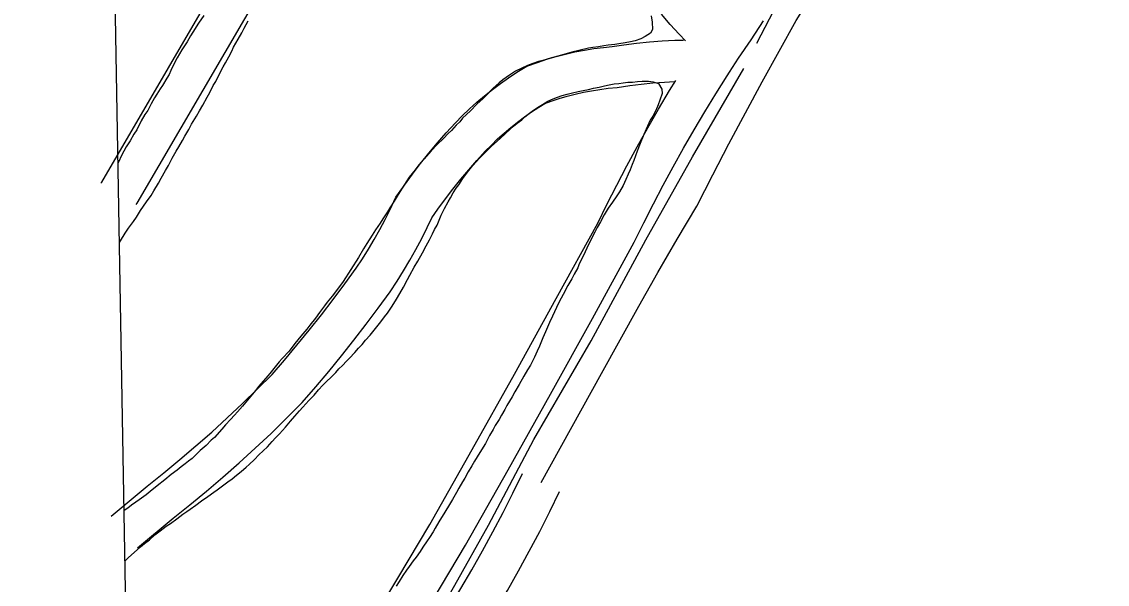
# Model space of a CAD drawing. Extents: x 3903937 to 3942190, y 260677 to 286651.
# Drawn here: x 3907892 to 3908683, y 279799 to 280208 of the extents above; entities that cross this region are included whole.
import ezdxf

# ---------------------------------------------------------------- set-up
doc = ezdxf.new("R2010")
doc.units = 0
for name, color, linetype in [('V-GRID-FRAM', 7, 'Continuous'), ('V-ROAD-CNTR', 7, 'Continuous'), ('V-TOPO-SHOR', 7, 'Continuous')]:
    doc.layers.add(name, color=color, linetype=linetype)

msp = doc.modelspace()

# ---------------------------------------------------------------- linework, layer by layer
at = {"layer": 'V-GRID-FRAM'}
msp.add_lwpolyline([(3907892.22, 284196.1), (3939773.2, 284757.24), (3940101.12, 266577.62), (3908204.27, 266016.2), (3907892.22, 284196.1)], dxfattribs=at)
at = {"layer": 'V-ROAD-CNTR'}
for points in [[(3907949.96, 280090.52), (3907950.45, 280091.34), (3908096.32, 280341.32), (3908098.09, 280344.39), (3908112.3, 280368.89), (3908128.52, 280396.41), (3908144.95, 280423.81), (3908161.57, 280451.09), (3908178.37, 280478.23), (3908184.16, 280487.5), (3908189.69, 280496.74), (3908195.05, 280506.08), (3908200.22, 280515.51), (3908205.22, 280525.05), (3908210.05, 280534.67), (3908214.69, 280544.38), (3908219.15, 280554.18), (3908223.61, 280564.49), (3908228.96, 280575.52), (3908260.27, 280654.96)], [(3908270.4, 279872.63), (3908314.33, 279952.03), (3908327.92, 279976.56), (3908341.66, 280001.02), (3908355.55, 280025.39), (3908369.58, 280049.67), (3908383.76, 280073.88), (3908395.45, 280096.58), (3908407.29, 280119.22), (3908419.29, 280141.77), (3908431.42, 280164.24), (3908443.71, 280186.64), (3908456.14, 280208.95), (3908465.61, 280224.21), (3908474.9, 280239.57), (3908484.01, 280255.04), (3908492.94, 280270.62), (3908501.69, 280286.3), (3908510.25, 280302.08), (3908518.63, 280317.96), (3908526.83, 280333.93)], [(3907975.69, 280075.1), (3907976.28, 280076.07), (3908118.68, 280320.12)], [(3908375.57, 280194.27), (3908371.02, 280199.01), (3908364.53, 280206.17), (3908358.24, 280213.5)], [(3908191.9, 279787.47), (3908215.29, 279826.9), (3908246.4, 279881.86), (3908277.22, 279936.85), (3908307.8, 279991.97), (3908338.29, 280047.49), (3908345.27, 280061.68), (3908352.23, 280075.39), (3908359.38, 280089.01), (3908366.7, 280102.53), (3908374.19, 280115.96), (3908381.86, 280129.28), (3908389.71, 280142.51), (3908397.72, 280155.63), (3908405.91, 280168.64), (3908407.66, 280171.34), (3908414.24, 280181.51), (3908423.33, 280194.95), (3908432.38, 280208.72)], [(3907957.46, 279848.18), (3907983.55, 279869.86), (3907995.7, 279879.57), (3908007.49, 279889.31), (3908019.12, 279899.23), (3908030.6, 279909.34), (3908041.91, 279919.63), (3908053.05, 279930.09), (3908064.02, 279940.74), (3908074.53, 279951.26), (3908083.52, 279961.67), (3908092.65, 279972.54), (3908101.62, 279983.54), (3908110.44, 279994.66), (3908119.1, 280005.91), (3908127.59, 280017.28), (3908135.81, 280028.59), (3908140.3, 280035.38), (3908144.71, 280042.39), (3908148.95, 280049.51), (3908153, 280056.73), (3908156.89, 280064.05), (3908160.6, 280071.45), (3908164.74, 280080.27), (3908170.96, 280089.17), (3908176.71, 280097.02), (3908182.63, 280104.75), (3908188.72, 280112.35), (3908194.97, 280119.81), (3908201.38, 280127.13), (3908208, 280134.36), (3908213.07, 280139.57), (3908218.32, 280144.63), (3908223.72, 280149.51), (3908229.27, 280154.22), (3908234.97, 280158.75), (3908240.81, 280163.1), (3908246.79, 280167.26), (3908252.9, 280171.23), (3908260.15, 280175.62), (3908267.89, 280178.47), (3908274.58, 280180.7), (3908281.34, 280182.71), (3908288.16, 280184.5), (3908295.03, 280186.06), (3908301.96, 280187.41), (3908308.92, 280188.52), (3908315.92, 280189.41), (3908322.26, 280190.01), (3908330.82, 280191.33), (3908340.04, 280192.5), (3908349.28, 280193.44), (3908358.55, 280194.13), (3908367.83, 280194.58), (3908374.04, 280194.72)], [(3907976.64, 279825.11), (3908002.5, 279846.61), (3908014.61, 279856.29), (3908026.77, 279866.33), (3908038.77, 279876.56), (3908050.61, 279886.99), (3908062.27, 279897.6), (3908073.77, 279908.39), (3908085.09, 279919.37), (3908096.52, 279930.83), (3908106.37, 279942.22), (3908115.76, 279953.41), (3908125, 279964.74), (3908134.08, 279976.19), (3908143, 279987.78), (3908151.75, 279999.48), (3908160.46, 280011.48), (3908165.52, 280019.11), (3908170.31, 280026.74), (3908174.92, 280034.49), (3908179.33, 280042.34), (3908183.56, 280050.3), (3908187.59, 280058.36), (3908190.8, 280065.19), (3908195.36, 280071.71), (3908200.72, 280079.04), (3908206.24, 280086.25), (3908211.92, 280093.33), (3908217.75, 280100.29), (3908223.73, 280107.12), (3908229.82, 280113.76), (3908234.24, 280118.31), (3908238.79, 280122.7), (3908243.49, 280126.94), (3908248.31, 280131.04), (3908253.27, 280134.97), (3908258.34, 280138.75), (3908263.54, 280142.36), (3908268.84, 280145.81), (3908273.23, 280148.47), (3908277.82, 280150.16), (3908283.59, 280152.08), (3908289.41, 280153.81), (3908295.3, 280155.35), (3908301.22, 280156.7), (3908307.19, 280157.86), (3908313.19, 280158.82), (3908319.22, 280159.59), (3908325.96, 280160.22), (3908335, 280161.62), (3908343.44, 280162.69), (3908351.91, 280163.55), (3908360.4, 280164.18), (3908367.6, 280164.53)], [(3908101.87, 279697.06), (3908118.99, 279724.85), (3908142.67, 279763.78), (3908166.14, 279802.85), (3908189.33, 279841.95), (3908220.26, 279896.58), (3908251.02, 279951.46), (3908281.54, 280006.46), (3908311.67, 280061.33), (3908318.43, 280075.09), (3908325.58, 280089.15), (3908332.9, 280103.11), (3908340.41, 280116.98), (3908348.09, 280130.75), (3908355.96, 280144.42), (3908364, 280157.98), (3908368.52, 280165.36)], [(3908150.45, 279671.94), (3908150.58, 279678.84), (3908151.03, 279683.53), (3908151.74, 279688.19), (3908152.71, 279692.79), (3908154.27, 279698.61), (3908161.28, 279711.72), (3908167.73, 279723.29), (3908174.36, 279734.77), (3908181.18, 279746.13), (3908188.18, 279757.39), (3908195.25, 279768.36), (3908203.72, 279781.79), (3908211.95, 279795.33), (3908219.98, 279809), (3908227.79, 279822.78), (3908235.38, 279836.69), (3908242.77, 279850.71), (3908249.92, 279864.85), (3908256.92, 279879.2)], [(3908180.37, 279673.31), (3908179.49, 279660.26), (3908180.81, 279679.82), (3908181.27, 279682.83), (3908181.9, 279685.82), (3908182.35, 279687.5), (3908187.61, 279697.34), (3908193.82, 279708.49), (3908200.21, 279719.55), (3908206.78, 279730.49), (3908213.52, 279741.33), (3908220.55, 279752.23), (3908229.23, 279766), (3908237.7, 279779.94), (3908245.96, 279794), (3908254.01, 279808.2), (3908261.82, 279822.51), (3908269.42, 279836.95), (3908276.79, 279851.5), (3908283.89, 279866.06)]]:
    msp.add_lwpolyline(points, dxfattribs=at)
at = {"layer": 'V-TOPO-SHOR'}
for points in [[(3908427.55, 280192.35), (3908451.99, 280239.85), (3908466.77, 280268.03), (3908480.01, 280290.73), (3908511.76, 280346.57), (3908539.95, 280391.09), (3908556.11, 280412.65), (3908585.57, 280451.53)], [(3908024.86, 280212.58), (3908020.99, 280207.03), (3908016.91, 280200.48), (3908015.08, 280197.7), (3908012.63, 280193.53), (3908008.75, 280187.58), (3908005.48, 280181.82), (3908003.02, 280177.06), (3908000.77, 280172.68), (3907999.53, 280169.7), (3907997.9, 280166.92), (3907994.63, 280161.76), (3907993, 280159.19), (3907990.55, 280155.41), (3907988.92, 280152.64), (3907986.47, 280148.27), (3907984.01, 280143.5), (3907981.97, 280140.53), (3907979.31, 280135.96), (3907976.03, 280129.4), (3907973.99, 280126.23), (3907971.14, 280121.47), (3907968.28, 280116.9), (3907966.64, 280113.72), (3907964.39, 280109.75), (3907963.15, 280106.77), (3907962.44, 280105.33)], [(3908350.58, 280212.37), (3908351.22, 280207.65), (3908351.5, 280202.41)], [(3908351.5, 280202.41), (3908350.24, 280199.63), (3908346.2, 280197.41), (3908343.04, 280195.71), (3908339, 280194.18), (3908335.68, 280193.35), (3908331.66, 280192.71), (3908327.11, 280191.89), (3908324.13, 280191.4), (3908319.41, 280190.94), (3908316.09, 280190.63), (3908312.24, 280189.8), (3908308.22, 280189.33), (3908305.07, 280188.85), (3908298.94, 280187.35), (3908292.82, 280185.86), (3908289.49, 280185.03), (3908283.54, 280183.36), (3908278.1, 280181.85), (3908271.8, 280179.84), (3908268.64, 280179), (3908264.44, 280177.66), (3908260.58, 280176.14), (3908256.36, 280174.27), (3908251.8, 280172.06), (3908246.69, 280168.63), (3908242.47, 280165.72), (3908239.82, 280163.48), (3908235.41, 280159.52), (3908231.16, 280155.03), (3908228.33, 280152.28), (3908223.74, 280147.97), (3908218.97, 280143.14), (3908213.31, 280137.8), (3908211.19, 280135.21), (3908208.71, 280132.79), (3908205.18, 280129), (3908202.7, 280126.59), (3908199.34, 280122.96), (3908194.75, 280118.66), (3908190.5, 280114.17), (3908185.19, 280108.3), (3908181.3, 280103.81), (3908178.63, 280100.35), (3908174.38, 280094.82), (3908169.21, 280086.85), (3908165.65, 280080.96), (3908163.34, 280077.5), (3908160.31, 280072.65), (3908158.52, 280069.71), (3908155.32, 280064.51), (3908153.36, 280061.39), (3908149.98, 280056.55), (3908147.49, 280052.74), (3908143.58, 280046.68), (3908141.08, 280042.69), (3908137.51, 280036.45), (3908126.3, 280018.96), (3908122.21, 280013.25), (3908118.31, 280008.24), (3908114.76, 280003.92), (3908112.63, 280001.16), (3908109.08, 279996.31), (3908106.24, 279992.16), (3908102.16, 279987.15), (3908099.85, 279984.21), (3908095.43, 279979.2), (3908091.17, 279973.84), (3908086.91, 279968.31), (3908081.95, 279962.79), (3908079.83, 279960.54), (3908076.82, 279956.74), (3908074.87, 279954.32), (3908072.92, 279951.9), (3908069.91, 279948.45), (3908064.77, 279942.4), (3908062.46, 279939.64), (3908059.1, 279935.49), (3908055.37, 279931), (3908053.07, 279928.23), (3908049.35, 279924.09), (3908047.23, 279921.67), (3908044.22, 279918.39), (3908040.68, 279914.6), (3908037.85, 279911.32), (3908032.54, 279905.45), (3908030.24, 279903.38), (3908026.53, 279899.59), (3908022.12, 279895.8), (3908019.64, 279893.39), (3908016.46, 279890.11), (3908013.64, 279888.05), (3908011.17, 279886.16), (3908008.35, 279883.93), (3908005.36, 279881.7), (3908001.13, 279878.44), (3907996.36, 279874.48)], [(3908045.12, 280186.68), (3908046.56, 280189.46), (3908048.16, 280192.4), (3908049.77, 280195.35), (3908052.45, 280200.03), (3908054.24, 280203.5), (3908057.1, 280208.7)], [(3907963.43, 280047.39), (3907964.15, 280048.57), (3907967.54, 280054.11), (3907970.02, 280057.75), (3907973.58, 280062.59), (3907975.71, 280065.88), (3907978.74, 280070.73), (3907980.87, 280073.67), (3907983.01, 280076.96), (3907986.38, 280081.63), (3907988.52, 280084.92), (3907991.91, 280090.47), (3907993.87, 280094.11), (3907996.91, 280099.83), (3907999.05, 280103.47), (3908001.91, 280108.85), (3908004.77, 280113.87), (3908006.55, 280116.99), (3908009.23, 280121.5), (3908011.01, 280124.79), (3908014.04, 280129.64), (3908015.83, 280133.46), (3908019.4, 280139.35), (3908021.71, 280143.16), (3908024.04, 280147.32), (3908027.25, 280153.04), (3908029.21, 280156.51), (3908031.72, 280161.54), (3908033.5, 280164.48), (3908035.65, 280168.65), (3908039.05, 280175.24), (3908040.66, 280178.18), (3908042.98, 280182.52), (3908045.12, 280186.68)], [(3908139.92, 279677.67), (3908146.34, 279692.39), (3908162.74, 279723.48), (3908183.07, 279755.26), (3908207.69, 279797.86), (3908232.07, 279841.46), (3908265.13, 279903.88), (3908306.99, 279975.86), (3908346.66, 280049.34), (3908380.67, 280109.8), (3908418.15, 280174.13)], [(3908158.65, 279995.87), (3908162.03, 280001.06), (3908165.06, 280006.09), (3908167.56, 280010.24), (3908170.23, 280014.92), (3908173.1, 280020.3), (3908174.88, 280023.59), (3908177.92, 280029.32), (3908180.6, 280033.82), (3908183.99, 280039.71), (3908186.85, 280044.91), (3908189.17, 280049.25), (3908191.32, 280053.76), (3908192.93, 280056.88), (3908194.71, 280060), (3908196.15, 280063.48), (3908197.77, 280067.3), (3908200.1, 280071.98), (3908202.78, 280076.84), (3908204.39, 280079.78), (3908206.53, 280083.42), (3908208.66, 280086.89), (3908210.44, 280089.31), (3908213.47, 280093.98), (3908216.13, 280097.62), (3908218.79, 280100.9), (3908220.74, 280103.32), (3908223.22, 280106.08), (3908225.87, 280109.02), (3908228.7, 280111.95), (3908231.35, 280114.53), (3908234.18, 280117.12), (3908236.48, 280119.36), (3908240.71, 280123.15), (3908244.42, 280126.76), (3908247.6, 280129.52), (3908250.43, 280132.1), (3908253.07, 280134.34), (3908256.42, 280136.74), (3908258.71, 280138.8), (3908261.89, 280141.38), (3908264.88, 280143.61), (3908267.88, 280145.67), (3908271.4, 280147.9), (3908275.26, 280150.12), (3908279.13, 280151.99), (3908282.28, 280153.17), (3908285.79, 280154.35), (3908289.47, 280155.35), (3908293.32, 280156.35), (3908297.35, 280157.35), (3908301.02, 280158), (3908304.87, 280158.83), (3908308.55, 280159.65), (3908312.75, 280160.47), (3908316.6, 280161.3), (3908320.1, 280162.13), (3908323.77, 280162.78), (3908327.1, 280163.09), (3908330.24, 280163.57), (3908333.57, 280164.05), (3908337.06, 280164.01), (3908340.55, 280164.49), (3908344.05, 280164.79), (3908348.59, 280164.74), (3908352.07, 280164.35), (3908355.9, 280163.08), (3908358.29, 280159.03), (3908358.6, 280155.71), (3908356.97, 280151.02), (3908355.7, 280147.54), (3908353.91, 280143.38), (3908351.76, 280139.21), (3908349.98, 280136.44), (3908348, 280131.93), (3908345.31, 280126.03), (3908342.61, 280119.43), (3908340.45, 280113.87), (3908337.92, 280107.09), (3908336.83, 280104.14), (3908335.21, 280100.32), (3908333.95, 280097.02), (3908332.16, 280093.2), (3908330.18, 280088.86), (3908327.51, 280084.18), (3908325.72, 280081.23), (3908322.35, 280076.74), (3908319.33, 280072.24), (3908316.48, 280067.39), (3908313.62, 280062.36), (3908311.3, 280058.2), (3908309.69, 280054.9), (3908307, 280049.7), (3908303.78, 280043.28), (3908302.52, 280040.5), (3908300.37, 280035.99), (3908298.23, 280031.83), (3908297.14, 280028.88), (3908294.64, 280024.19), (3908292.85, 280020.9), (3908290, 280016.05)], [(3908290, 280016.05), (3908286.43, 280009.46), (3908283.56, 280004.08), (3908281.77, 280000.09), (3908278.72, 279993.67), (3908276.57, 279988.98), (3908273.69, 279982.39), (3908271.72, 279978.05), (3908269.2, 279971.79), (3908267.58, 279968.15), (3908265.6, 279963.81), (3908262.74, 279958.08), (3908260.6, 279954.62), (3908257.93, 279950.11), (3908254.54, 279944.05), (3908251.32, 279938.5), (3908249.36, 279935.03), (3908245.61, 279928.62), (3908244.01, 279925.85), (3908241.51, 279921.52), (3908239.9, 279918.57), (3908237.05, 279914.07), (3908235.45, 279911.12), (3908232.95, 279906.79), (3908231.34, 279904.01), (3908229.91, 279901.06), (3908225.81, 279894.48), (3908222.07, 279888.07), (3908220.1, 279884.78), (3908217.43, 279880.27), (3908214.93, 279875.77), (3908213.33, 279872.99), (3908210.65, 279868.49), (3908208.87, 279865.37), (3908205.83, 279860.17), (3908203.7, 279856.7), (3908200.31, 279850.98), (3908196.03, 279843.88), (3908193.35, 279839.38), (3908191.75, 279836.78), (3908189.25, 279832.62), (3908187.48, 279830.03), (3908184.45, 279825.52), (3908182.32, 279822.41), (3908179.47, 279818.25), (3908177.35, 279815.49), (3908174.5, 279811.51), (3908172.55, 279808.74), (3908169.71, 279804.93), (3908167.03, 279800.43), (3908164.9, 279797.14)], [(3907967.42, 279815.38), (3907970, 279817.9), (3907974.06, 279821.69), (3907978.65, 279825.65), (3907981.65, 279828.23), (3907985.35, 279830.98), (3907989.06, 279834.42), (3907993.11, 279837.51), (3907997.34, 279840.78), (3908000.51, 279842.83), (3908005.27, 279846.26), (3908009.49, 279849.53), (3908012.49, 279851.58), (3908014.95, 279853.3), (3908019, 279856.22), (3908023.06, 279859.31), (3908027.81, 279862.39), (3908032.04, 279865.65), (3908034.5, 279867.37), (3908038.55, 279870.11), (3908042.43, 279873.03), (3908045.43, 279875.26), (3908048.6, 279877.84), (3908051.95, 279880.59), (3908055.66, 279883.69), (3908057.95, 279885.76), (3908061.66, 279889.37), (3908065.02, 279892.65), (3908068.02, 279895.58), (3908071.2, 279898.68), (3908074.57, 279902.48), (3908077.04, 279905.07), (3908079.87, 279908), (3908084.3, 279913.01), (3908087.85, 279917.33), (3908091.03, 279920.95), (3908094.4, 279924.75), (3908097.05, 279927.51), (3908101.3, 279932.35), (3908105.19, 279936.31), (3908108.38, 279940.11), (3908111.56, 279943.39), (3908114.39, 279946.32), (3908117.22, 279949.08), (3908120.93, 279952.7), (3908123.23, 279955.29), (3908125.71, 279957.7), (3908128.71, 279960.98), (3908131.01, 279963.05), (3908134.73, 279967.19), (3908137.56, 279970.47), (3908140.04, 279973.06), (3908142.7, 279976.34), (3908145.88, 279979.79), (3908147.83, 279982.21), (3908150.85, 279986.02), (3908153.86, 279989.47), (3908156.52, 279993.1), (3908158.65, 279995.87)], [(3907996.36, 279874.48), (3907990.9, 279870.18), (3907985.79, 279866.06), (3907982.79, 279863.65), (3907977.86, 279860.05), (3907975.39, 279858.33), (3907972.22, 279856.1), (3907969.4, 279853.87), (3907966.78, 279852.21)]]:
    msp.add_lwpolyline(points, dxfattribs=at)

doc.saveas('drawing.dxf')
